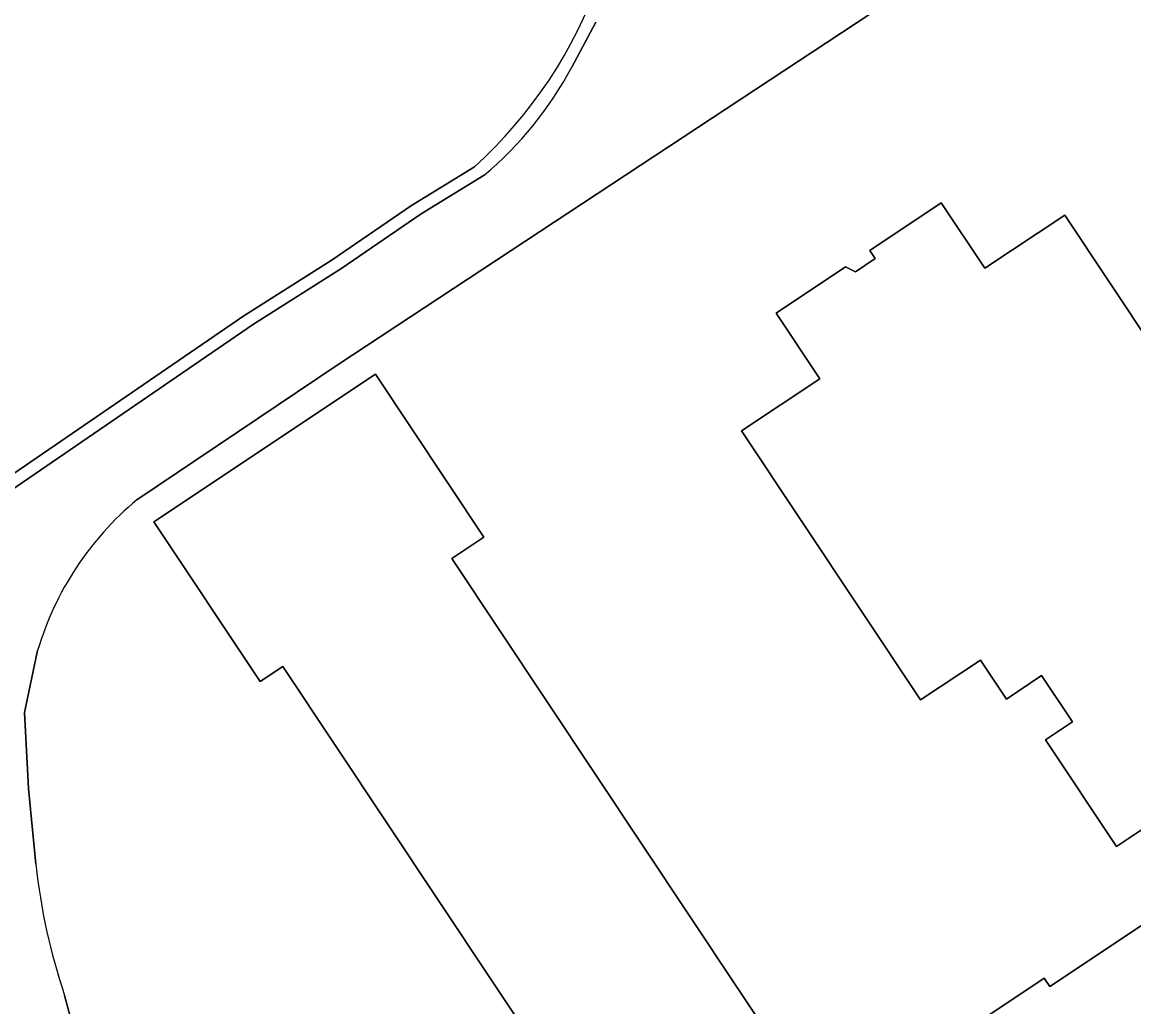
# Model space of a CAD drawing. Extents: x 161483 to 162250, y 379484 to 380833.
# Drawn here: x 161868.3 to 161926.7, y 379939.8 to 379991.6 of the extents above; entities that cross this region are included whole.
import ezdxf

# ---------------------------------------------------------------- set-up
doc = ezdxf.new("R2010")
doc.units = 0
for name, color, linetype in [('IMGEO_Erf', 7, 'Continuous'), ('IMGEO_Groenvoorziening', 7, 'Continuous'), ('IMGEO_Haag', 7, 'Continuous'), ('IMGEO_Pand', 7, 'Continuous'), ('IMGEO_Rijbaan_lokaal_open', 7, 'Continuous')]:
    doc.layers.add(name, color=color, linetype=linetype)

msp = doc.modelspace()

# ---------------------------------------------------------------- linework, layer by layer
at = {"layer": 'IMGEO_Erf'}
for points in [[(161884.547, 379979.051), (161888.762, 379981.942), (161892.065, 379983.966)], [(161865.954, 379966.553), (161879.952, 379976.136), (161884.547, 379979.051)]]:
    msp.add_lwpolyline(points, dxfattribs=at)
msp.add_arc((161875.591, 380002.079), 24.484, 312.28695, 8.39302, dxfattribs=at)
at = {"layer": 'IMGEO_Groenvoorziening'}
for points in [[(161948.832, 379967.885), (161951.47, 379969.64), (161940.242, 379986.519), (161937.745, 379984.858), (161932.915, 379992.118), (161932.348, 379991.741), (161926.854, 380000), (161926.278, 380000.866), (161925.841, 380000.575), (161924.969, 380000), (161884.913, 379973.594), (161874.322, 379966.47)], [(161897.186, 379989.203), (161898.447, 379991.571)], [(161892.065, 379983.966), (161888.762, 379981.942), (161884.547, 379979.051), (161879.952, 379976.136), (161865.954, 379966.553), (161863.769, 379964.717), (161861.865, 379962.823), (161860.619, 379961.095), (161861.126, 379960.658), (161862.372, 379962.386), (161864.276, 379964.28), (161866.461, 379966.116), (161880.459, 379975.699), (161885.054, 379978.614), (161889.269, 379981.505), (161892.572, 379983.529)], [(161927.225, 379949.198), (161925.805, 379948.253), (161922.07, 379953.867), (161923.491, 379954.811), (161921.875, 379957.24), (161920.02, 379956.005), (161918.656, 379958.056), (161915.509, 379955.962), (161906.105, 379970.099), (161910.216, 379972.834), (161907.916, 379976.291), (161911.567, 379978.72), (161912.096, 379978.458), (161913.133, 379979.147), (161912.847, 379979.577), (161916.598, 379982.072), (161918.88, 379978.642), (161923.087, 379981.44), (161932.585, 379967.162)], [(161870.536, 379940.434), (161881.43, 379900.25), (161881.827, 379899.867), (161882.132, 379899.573), (161882.722, 379899.15), (161883.096, 379899.256), (161884.029, 379899.659), (161885.502, 379900.585), (161909.33, 379916.634), (161881.999, 379957.718), (161880.807, 379956.925), (161875.22, 379965.322), (161886.874, 379973.075), (161892.568, 379964.517), (161890.876, 379963.391), (161910.887, 379933.31), (161919.284, 379938.896), (161918.997, 379939.327), (161922.014, 379941.334), (161922.304, 379940.899), (161929.542, 379945.714)], [(161869.116, 379958.563), (161868.423, 379955.294), (161868.628, 379951.3), (161869.024, 379947.32)]]:
    msp.add_lwpolyline(points, dxfattribs=at)
for centre, radius, start, end in [((161875.591, 380002.079), 24.484, 312.28695, 8.39302), ((161880.121, 379998.367), 19.37, 310.00091, 331.76425), ((161884.908, 379953.833), 16.485, 129.95214, 163.32573), ((161900.871, 379950.704), 32.026, 186.06503, 198.70345)]:
    msp.add_arc(centre, radius, start, end, dxfattribs=at)
at = {"layer": 'IMGEO_Haag'}
for points in [[(161897.186, 379989.203), (161898.447, 379991.571)], [(161892.065, 379983.966), (161888.762, 379981.942), (161884.547, 379979.051), (161879.952, 379976.136), (161865.954, 379966.553), (161863.769, 379964.717), (161861.865, 379962.823), (161860.619, 379961.095), (161861.126, 379960.658), (161862.372, 379962.386), (161864.276, 379964.28), (161866.461, 379966.116), (161880.459, 379975.699), (161885.054, 379978.614), (161889.269, 379981.505), (161892.572, 379983.529)]]:
    msp.add_lwpolyline(points, dxfattribs=at)
for centre, radius, start, end in [((161875.591, 380002.079), 24.484, 312.28695, 8.39302), ((161880.121, 379998.367), 19.37, 310.00091, 331.76425)]:
    msp.add_arc(centre, radius, start, end, dxfattribs=at)
at = {"layer": 'IMGEO_Pand'}
for points in [[(161932.585, 379967.162), (161923.087, 379981.44), (161918.88, 379978.642), (161916.598, 379982.072), (161912.847, 379979.577), (161913.133, 379979.147), (161912.096, 379978.458), (161911.567, 379978.72), (161907.916, 379976.291), (161910.216, 379972.834), (161906.105, 379970.099), (161915.509, 379955.962), (161918.656, 379958.056), (161920.02, 379956.005), (161921.875, 379957.24), (161923.491, 379954.811), (161922.07, 379953.867), (161925.805, 379948.253), (161927.225, 379949.198)], [(161929.542, 379945.714), (161922.304, 379940.899), (161922.014, 379941.334), (161918.997, 379939.327), (161919.284, 379938.896), (161910.887, 379933.31), (161890.876, 379963.391), (161892.568, 379964.517), (161886.874, 379973.075), (161875.22, 379965.322), (161880.807, 379956.925), (161881.999, 379957.718), (161909.33, 379916.634), (161909.74, 379916.018), (161915.385, 379919.773), (161914.964, 379920.405), (161913.326, 379922.864), (161915.882, 379924.546), (161938.32, 379939.472)]]:
    msp.add_lwpolyline(points, dxfattribs=at)
at = {"layer": 'IMGEO_Rijbaan_lokaal_open'}
for points in [[(161874.322, 379966.47), (161884.913, 379973.594), (161924.969, 380000), (161925.841, 380000.575), (161923.896, 380003.498), (161920.136, 380001.032), (161917.721, 379999.621), (161915.382, 379998.81), (161913.295, 379998.616), (161909.198, 379999.158), (161906.435, 379999.718), (161904.347, 380000.549), (161902.55, 380001.998), (161901.41, 380003.68), (161900.384, 380005.85)], [(161898.447, 379991.571), (161897.186, 379989.203)], [(161892.572, 379983.529), (161889.269, 379981.505), (161885.054, 379978.614), (161880.459, 379975.699), (161866.461, 379966.116)], [(161869.024, 379947.32), (161868.628, 379951.3), (161868.423, 379955.294), (161869.116, 379958.563)], [(161897.859, 379890.476), (161896.808, 379890.688), (161896.127, 379890.846), (161894.742, 379891.259), (161893.736, 379891.638), (161892.752, 379892.074), (161891.792, 379892.561), (161891.227, 379892.875), (161889.949, 379893.663), (161889.062, 379894.266), (161888.193, 379894.893), (161887.077, 379895.737), (161886.487, 379896.193), (161885.644, 379896.855), (161884.803, 379897.519), (161882.722, 379899.15), (161882.132, 379899.573), (161881.827, 379899.867), (161881.43, 379900.25), (161870.536, 379940.434)]]:
    msp.add_lwpolyline(points, dxfattribs=at)
for centre, radius, start, end in [((161880.121, 379998.367), 19.37, 310.00091, 331.76425), ((161884.908, 379953.833), 16.485, 129.95214, 163.32573), ((161900.871, 379950.704), 32.026, 186.06503, 198.70345)]:
    msp.add_arc(centre, radius, start, end, dxfattribs=at)

doc.saveas('drawing.dxf')
